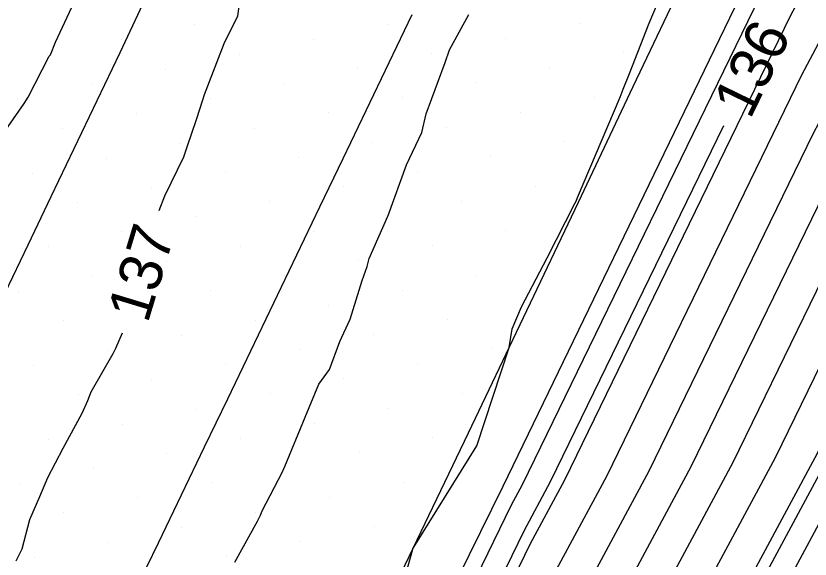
# Model space of a CAD drawing. Extents: x 2354170 to 2357230, y 866100 to 868290.
# Drawn here: x 2355571.26 to 2355608.54, y 866949.36 to 866974.85 of the extents above; entities that cross this region are included whole.
import ezdxf

# ---------------------------------------------------------------- set-up
doc = ezdxf.new("R2010")
doc.units = 0
for name, color, linetype in [('Default', 7, 'Continuous'), ('DTM Contours Major', 7, 'Continuous'), ('DTM Contours Minor', 7, 'Continuous'), ('DTM Contours Minor Text', 7, 'Continuous'), ('Exist DTM Breakline', 7, 'Continuous'), ('Exist DTM Scan Elevation Point', 7, 'Continuous'), ('Exist Roads EOP', 7, 'Continuous'), ('PH Exist DTM Breakline', 7, 'Continuous')]:
    doc.layers.add(name, color=color, linetype=linetype)

msp = doc.modelspace()

# ---------------------------------------------------------------- linework, layer by layer
at = {"layer": 'Default'}
for points in [[(2355685.265, 867120.638), (2355682.205, 867113.719), (2355680.562, 867110.285), (2355673.253, 867096.381), (2355671.701, 867092.897), (2355668.436, 867088.309), (2355667.496, 867086.82), (2355656.608, 867064.837), (2355654.424, 867060.158), (2355644.678, 867039.176), (2355642.559, 867035.928), (2355642.523, 867035.85), (2355637.947, 867029.149), (2355634.213, 867022.868), (2355624.756, 867007.78), (2355622.311, 867002.663), (2355621.401, 867000.853), (2355613.043, 866982.276), (2355610.474, 866976.492), (2355608.136, 866972.065), (2355598.992, 866953.276), (2355596.285, 866948.247)], [(2355685.124, 867115.853), (2355681.74, 867108.781), (2355676.157, 867098.161), (2355673.04, 867091.162), (2355670.49, 867087.579), (2355667.545, 867082.912), (2355658.648, 867064.949), (2355654.923, 867056.972), (2355647.248, 867040.446), (2355643.583, 867034.83), (2355643.554, 867034.768), (2355639.97, 867029.52), (2355634.628, 867020.533), (2355626.885, 867008.181), (2355623.295, 867000.667), (2355622.533, 866999.15), (2355615.527, 866983.579), (2355611.936, 866975.491), (2355608.665, 866969.301), (2355600.968, 866953.483), (2355597.163, 866946.413)], [(2355684.094, 867105.772), (2355681.964, 867101.721), (2355675.718, 867087.692), (2355674.598, 867086.119), (2355667.642, 867075.097), (2355662.727, 867065.174), (2355655.923, 867050.601), (2355652.386, 867042.987), (2355645.631, 867032.633), (2355645.618, 867032.606), (2355644.017, 867030.262), (2355635.458, 867015.863), (2355631.144, 867008.981), (2355625.265, 866996.676), (2355624.796, 866995.744), (2355620.495, 866986.184), (2355614.858, 866973.488), (2355609.725, 866963.774), (2355604.919, 866953.898), (2355598.917, 866942.746)], [(2355684.868, 867103.5), (2355677.056, 867085.957), (2355676.652, 867085.388), (2355667.69, 867071.19), (2355664.766, 867065.286), (2355656.422, 867047.415), (2355654.955, 867044.257), (2355646.654, 867031.535), (2355646.65, 867031.525), (2355646.041, 867030.633), (2355635.873, 867013.528), (2355633.273, 867009.381), (2355626.249, 866994.68), (2355625.928, 866994.041), (2355622.979, 866987.486), (2355616.319, 866972.487), (2355610.255, 866961.01), (2355606.895, 866954.106), (2355599.794, 866940.913)], [(2355582.196, 866926.563), (2355594.531, 866951.914), (2355595.04, 866952.861), (2355607.076, 866977.593), (2355607.552, 866978.494), (2355608.075, 866979.672), (2355619.137, 867004.259), (2355620.341, 867006.654), (2355620.497, 867006.98), (2355633.383, 867027.538), (2355633.9, 867028.407), (2355635.907, 867031.347), (2355637.171, 867035.834), (2355637.718, 867036.924), (2355637.743, 867036.978), (2355643.563, 867048.577), (2355650.893, 867064.212), (2355651.335, 867065.312), (2355657.519, 867080.682)], [(2355639.738, 867026.096), (2355635.043, 867018.198), (2355629.015, 867008.581), (2355624.28, 866998.671), (2355623.665, 866997.447), (2355618.011, 866984.881), (2355613.397, 866974.49), (2355609.195, 866966.538), (2355602.943, 866953.691), (2355598.04, 866944.58), (2355594.394, 866937.087)], [(2355633.445, 867005.684), (2355627.234, 866992.684), (2355627.06, 866992.338), (2355625.463, 866988.788), (2355617.78, 866971.486), (2355610.784, 866958.246), (2355608.87, 866954.313), (2355600.672, 866939.079), (2355598.479, 866934.572), (2355593.11, 866921.602), (2355593.043, 866921.462), (2355589.988, 866915.692)], [(2355619.091, 866999.939), (2355610.559, 866980.974), (2355609.013, 866977.493), (2355607.606, 866974.829), (2355597.016, 866953.068), (2355595.408, 866950.08), (2355584.522, 866927.707), (2355583.394, 866924.982), (2355582.603, 866923.354), (2355580.801, 866919.95), (2355575.796, 866909.823)], [(2355588.958, 866946.475), (2355589.889, 866949.822), (2355589.901, 866949.868), (2355589.905, 866949.876), (2355589.911, 866949.887), (2355589.938, 866949.923), (2355592.893, 866954.682), (2355594.418, 866959.284), (2355594.555, 866960.171), (2355594.991, 866961.201), (2355596.199, 866963.501), (2355597.502, 866966.05), (2355597.553, 866966.158), (2355597.62, 866966.329), (2355599.619, 866971.037), (2355599.767, 866971.407), (2355600.064, 866972.141), (2355600.985, 866974.501), (2355601.372, 866975.426)], [(2355581.535, 866949.217), (2355582.609, 866951.138), (2355582.742, 866951.416), (2355582.818, 866951.62), (2355583.779, 866953.459), (2355583.862, 866953.637), (2355583.868, 866953.668), (2355583.889, 866953.709), (2355584.845, 866956.019), (2355585.484, 866957.575), (2355585.986, 866958.262), (2355586.465, 866959.579), (2355586.949, 866960.622), (2355587.523, 866962.441), (2355587.748, 866963.091), (2355587.838, 866963.467), (2355588.721, 866965.445), (2355588.735, 866965.48), (2355589.601, 866967.861), (2355590.317, 866969.384), (2355590.516, 866970.253), (2355591.053, 866971.685), (2355591.404, 866972.663), (2355591.608, 866973.255), (2355592.524, 866974.92)], [(2355597.686, 866928.181), (2355600.805, 866935.716), (2355601.549, 866937.246), (2355610.846, 866954.521), (2355611.314, 866955.482), (2355618.023, 866968.18), (2355612.225, 866954.478), (2355611.716, 866953.359), (2355602.96, 866935.562), (2355602.854, 866935.329), (2355597.686, 866928.181)]]:
    msp.add_lwpolyline(points, dxfattribs=at)
at = {"layer": 'DTM Contours Major'}
msp.add_lwpolyline([(2355639.738, 867026.096), (2355635.043, 867018.198), (2355629.015, 867008.581), (2355624.28, 866998.671), (2355623.665, 866997.447), (2355618.011, 866984.881), (2355613.397, 866974.49), (2355609.195, 866966.538), (2355602.943, 866953.691), (2355598.04, 866944.58), (2355594.394, 866937.087)], dxfattribs=at)
at = {"layer": 'DTM Contours Minor'}
for points in [[(2355624.062, 866984.203), (2355618.267, 866971.153), (2355610.961, 866957.325), (2355609.529, 866954.382), (2355600.964, 866938.468), (2355599.254, 866934.953), (2355593.65, 866921.414), (2355593.623, 866921.357), (2355584.715, 866904.531), (2355582.923, 866900.906), (2355574.785, 866885.493), (2355574.731, 866885.384), (2355572.695, 866880.739), (2355565.425, 866863.98), (2355564.242, 866861.278), (2355557.393, 866842.682), (2355556.458, 866840.92), (2355546.104, 866824.146), (2355536.829, 866807.395), (2355535.703, 866805.144)], [(2355581.824, 866976.003), (2355581.661, 866974.837), (2355581.028, 866973.533), (2355580.255, 866971.552), (2355580.106, 866971.145), (2355580.02, 866970.895), (2355579.721, 866969.979), (2355579.287, 866968.689), (2355579.129, 866968.224), (2355578.236, 866966.387), (2355577.979, 866965.697)], [(2355570.388, 866968.934), (2355571.65, 866970.745), (2355571.843, 866971.034), (2355572.83, 866972.961), (2355572.881, 866973.026), (2355573.129, 866973.609), (2355573.893, 866975.256)], [(2355517.595, 866789.715), (2355523.104, 866801.011), (2355524.004, 866803.703), (2355533.984, 866823.66), (2355535.741, 866826.832), (2355537.702, 866830.01), (2355548.85, 866851.014), (2355550.644, 866855.884), (2355555.996, 866868.102), (2355557.621, 866871.846), (2355567.629, 866894.68), (2355567.892, 866895.213), (2355569.075, 866897.453), (2355580.595, 866920.761), (2355582.023, 866923.459), (2355582.854, 866925.17), (2355583.747, 866927.326), (2355595.116, 866950.692), (2355596.358, 866952.999), (2355604.487, 866969.705)], [(2355576.245, 866959.964), (2355575.932, 866959.238), (2355575.818, 866958.994), (2355574.774, 866957.198), (2355574.628, 866956.784), (2355574.362, 866956.197), (2355573.474, 866954.55), (2355572.755, 866953.179), (2355572.37, 866952.282), (2355571.907, 866951.202), (2355571.547, 866949.829), (2355571.266, 866949.268)]]:
    msp.add_lwpolyline(points, dxfattribs=at)
at = {"layer": 'Exist DTM Breakline'}
for points in [[(2355570.767, 866961.858), (2355571.844, 866964.114), (2355572.921, 866966.37), (2355573.998, 866968.626), (2355575.075, 866970.883), (2355576.152, 866973.139), (2355577.229, 866975.395), (2355578.307, 866977.651), (2355579.384, 866979.907), (2355580.461, 866982.163), (2355581.538, 866984.419), (2355582.614, 866986.675), (2355583.69, 866988.932), (2355584.765, 866991.189), (2355585.841, 866993.446), (2355586.924, 866995.699), (2355588.008, 866997.952), (2355589.092, 867000.204), (2355590.176, 867002.457), (2355591.26, 867004.71), (2355592.345, 867006.963)], [(2355589.843, 866974.899), (2355588.763, 866972.644), (2355587.683, 866970.389), (2355586.602, 866968.135), (2355585.52, 866965.881), (2355584.438, 866963.627), (2355583.356, 866961.374), (2355582.273, 866959.121), (2355581.189, 866956.868), (2355580.105, 866954.615), (2355579.021, 866952.362), (2355577.936, 866950.11), (2355576.851, 866947.858)]]:
    msp.add_lwpolyline(points, dxfattribs=at)
at = {"layer": 'Exist DTM Scan Elevation Point'}
for p, q in [((2355579.669, 866974.432), (2355579.669, 866974.432)), ((2355588.683, 866974.463), (2355588.683, 866974.463)), ((2355597.697, 866974.495), (2355597.697, 866974.495)), ((2355576.205, 866973.726), (2355576.205, 866973.726)), ((2355585.218, 866973.758), (2355585.218, 866973.758)), ((2355594.232, 866973.79), (2355594.232, 866973.79)), ((2355572.74, 866973.021), (2355572.74, 866973.021)), ((2355581.754, 866973.052), (2355581.754, 866973.052)), ((2355590.768, 866973.084), (2355590.768, 866973.084)), ((2355599.782, 866973.116), (2355599.782, 866973.116)), ((2355578.29, 866972.347), (2355578.29, 866972.347)), ((2355587.303, 866972.379), (2355587.303, 866972.379)), ((2355596.317, 866972.41), (2355596.317, 866972.41)), ((2355592.853, 866971.705), (2355592.853, 866971.705)), ((2355574.825, 866971.641), (2355574.825, 866971.641)), ((2355583.839, 866971.673), (2355583.839, 866971.673)), ((2355571.361, 866970.936), (2355571.361, 866970.936)), ((2355580.375, 866970.967), (2355580.375, 866970.967)), ((2355589.388, 866970.999), (2355589.388, 866970.999)), ((2355598.402, 866971.031), (2355598.402, 866971.031)), ((2355576.91, 866970.262), (2355576.91, 866970.262)), ((2355585.924, 866970.294), (2355585.924, 866970.294)), ((2355594.938, 866970.325), (2355594.938, 866970.325)), ((2355573.446, 866969.556), (2355573.446, 866969.556)), ((2355582.46, 866969.588), (2355582.46, 866969.588)), ((2355591.473, 866969.62), (2355591.473, 866969.62)), ((2355578.995, 866968.882), (2355578.995, 866968.882)), ((2355588.009, 866968.914), (2355588.009, 866968.914)), ((2355597.023, 866968.946), (2355597.023, 866968.946)), ((2355575.531, 866968.177), (2355575.531, 866968.177)), ((2355584.545, 866968.209), (2355584.545, 866968.209)), ((2355593.558, 866968.24), (2355593.558, 866968.24)), ((2355572.066, 866967.471), (2355572.066, 866967.471)), ((2355581.08, 866967.503), (2355581.08, 866967.503)), ((2355590.094, 866967.535), (2355590.094, 866967.535)), ((2355595.643, 866966.861), (2355595.643, 866966.861)), ((2355577.616, 866966.797), (2355577.616, 866966.797)), ((2355586.63, 866966.829), (2355586.63, 866966.829)), ((2355574.151, 866966.092), (2355574.151, 866966.092)), ((2355583.165, 866966.124), (2355583.165, 866966.124)), ((2355592.179, 866966.155), (2355592.179, 866966.155)), ((2355579.701, 866965.418), (2355579.701, 866965.418)), ((2355588.715, 866965.45), (2355588.715, 866965.45)), ((2355576.236, 866964.712), (2355576.236, 866964.712)), ((2355585.25, 866964.744), (2355585.25, 866964.744)), ((2355594.264, 866964.776), (2355594.264, 866964.776)), ((2355572.772, 866964.007), (2355572.772, 866964.007)), ((2355581.786, 866964.039), (2355581.786, 866964.039)), ((2355590.799, 866964.07), (2355590.799, 866964.07)), ((2355578.321, 866963.333), (2355578.321, 866963.333)), ((2355587.335, 866963.365), (2355587.335, 866963.365)), ((2355574.857, 866962.627), (2355574.857, 866962.627)), ((2355583.871, 866962.659), (2355583.871, 866962.659)), ((2355592.884, 866962.691), (2355592.884, 866962.691)), ((2355571.392, 866961.922), (2355571.392, 866961.922)), ((2355580.406, 866961.954), (2355580.406, 866961.954)), ((2355589.42, 866961.985), (2355589.42, 866961.985)), ((2355576.942, 866961.248), (2355576.942, 866961.248)), ((2355585.956, 866961.28), (2355585.956, 866961.28)), ((2355594.969, 866961.311), (2355594.969, 866961.311)), ((2355573.477, 866960.542), (2355573.477, 866960.542)), ((2355582.491, 866960.574), (2355582.491, 866960.574)), ((2355591.505, 866960.606), (2355591.505, 866960.606)), ((2355579.027, 866959.869), (2355579.027, 866959.869)), ((2355588.041, 866959.9), (2355588.041, 866959.9)), ((2355575.562, 866959.163), (2355575.562, 866959.163)), ((2355584.576, 866959.195), (2355584.576, 866959.195)), ((2355593.59, 866959.226), (2355593.59, 866959.226)), ((2355572.098, 866958.457), (2355572.098, 866958.457)), ((2355581.112, 866958.489), (2355581.112, 866958.489)), ((2355590.126, 866958.521), (2355590.126, 866958.521)), ((2355577.647, 866957.784), (2355577.647, 866957.784)), ((2355586.661, 866957.815), (2355586.661, 866957.815)), ((2355592.211, 866957.141), (2355592.211, 866957.141)), ((2355574.183, 866957.078), (2355574.183, 866957.078)), ((2355583.197, 866957.11), (2355583.197, 866957.11)), ((2355579.732, 866956.404), (2355579.732, 866956.404)), ((2355588.746, 866956.436), (2355588.746, 866956.436)), ((2355576.268, 866955.699), (2355576.268, 866955.699)), ((2355585.282, 866955.73), (2355585.282, 866955.73)), ((2355572.804, 866954.993), (2355572.804, 866954.993)), ((2355581.817, 866955.025), (2355581.817, 866955.025)), ((2355590.831, 866955.056), (2355590.831, 866955.056)), ((2355578.353, 866954.319), (2355578.353, 866954.319)), ((2355587.367, 866954.351), (2355587.367, 866954.351)), ((2355574.889, 866953.614), (2355574.889, 866953.614)), ((2355583.902, 866953.645), (2355583.902, 866953.645)), ((2355571.424, 866952.908), (2355571.424, 866952.908)), ((2355580.438, 866952.94), (2355580.438, 866952.94)), ((2355589.452, 866952.971), (2355589.452, 866952.971)), ((2355576.973, 866952.234), (2355576.973, 866952.234)), ((2355585.987, 866952.266), (2355585.987, 866952.266)), ((2355582.523, 866951.56), (2355582.523, 866951.56)), ((2355573.509, 866951.529), (2355573.509, 866951.529)), ((2355579.058, 866950.855), (2355579.058, 866950.855)), ((2355588.072, 866950.886), (2355588.072, 866950.886)), ((2355575.594, 866950.149), (2355575.594, 866950.149)), ((2355584.608, 866950.181), (2355584.608, 866950.181)), ((2355572.13, 866949.444), (2355572.13, 866949.444)), ((2355581.143, 866949.475), (2355581.143, 866949.475))]:
    msp.add_line(p, q, dxfattribs=at)
at = {"layer": 'Exist Roads EOP'}
msp.add_lwpolyline([(2355587.309, 866944.467), (2355589.913, 866949.872), (2355592.508, 866955.282), (2355595.092, 866960.697), (2355597.668, 866966.116), (2355600.24, 866971.537), (2355602.808, 866976.959), (2355605.375, 866982.382), (2355607.945, 866987.804), (2355610.52, 866993.223), (2355613.103, 866998.639), (2355615.693, 867004.051), (2355618.291, 867009.459)], dxfattribs=at)
at = {"layer": 'PH Exist DTM Breakline'}
msp.add_lwpolyline([(2355837.882, 867455.403), (2355821.17, 867421.842), (2355806.344, 867389.74), (2355794.755, 867363.845), (2355793.088, 867352.536), (2355792.171, 867348.439), (2355790.111, 867345.552), (2355782.553, 867336.039), (2355777.227, 867330.778), (2355765.909, 867311.071), (2355754.32, 867289.06), (2355742.292, 867263.446), (2355732.169, 867242.268), (2355700.262, 867175.95), (2355686.45, 867146.762), (2355675.72, 867125.097), (2355660.554, 867093.452), (2355646.796, 867063.536), (2355632.78, 867034.163), (2355619.043, 867004.402), (2355606.805, 866979.006), (2355594.124, 866952.764), (2355579.808, 866923.86)], dxfattribs=at)

# ---------------------------------------------------------------- texts
at = {"layer": 'DTM Contours Minor Text'}
for s, rotation, p in [('136', 64.0506, (2355605.717, 866969.947)), ('137', 73.1756, (2355577.446, 866960.383))]:
    msp.add_text(s, height=2, rotation=rotation, dxfattribs=at).set_placement(p)

doc.saveas('drawing.dxf')
